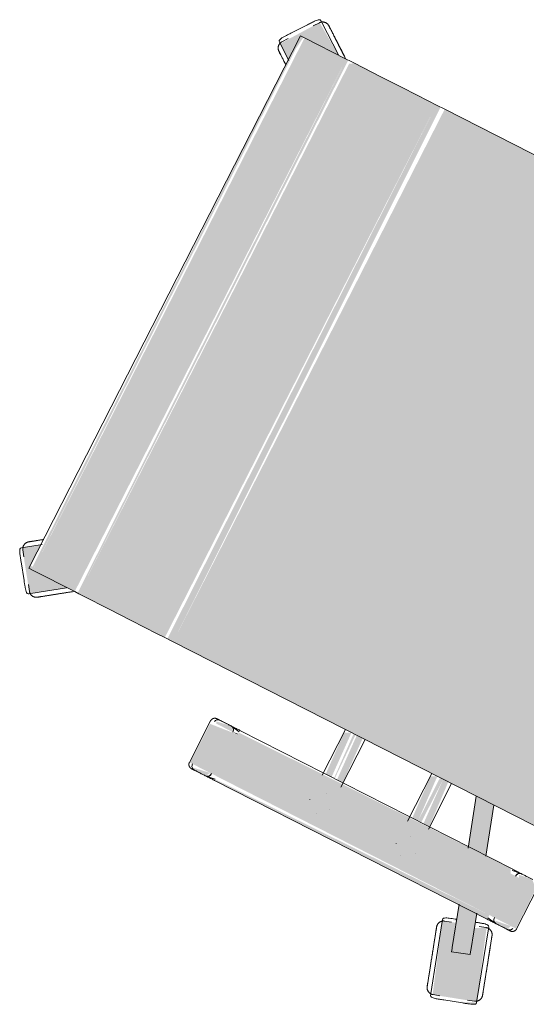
# Model space of a CAD drawing. Header units: millimetres. Extents: x -526411 to -400573, y 47353 to 130199.
# Tile 491 of 543: x -470767 to -470423, y 124850 to 125519. Entities that reach past the tile are written whole.
import ezdxf

# ---------------------------------------------------------------- set-up
doc = ezdxf.new("R2010")
doc.units = ezdxf.units.MM
doc.layers.add('I-FURN', color=30, linetype='Continuous', lineweight=18)

# ---------------------------------------------------------------- blocks, each defined once
blk = doc.blocks.new('82_3B_bureaustoel - directie vierkant - 82_3B_bureaustoel - directie vierkant-V27-3e Verdieping - Percelen telling LI')
at = {"layer": 'I-FURN'}
for points in [[(-218.36, 273.54), (-203.2, 253.09), (-201.06, 281.78), (-185.11, 281.78), (-192.68, 292.2), (-218.27, 273.61)], [(185.11, 281.78), (203.2, 279.49), (203.4, 252.95), (217.18, 274.4), (192.24, 291.6), (185.29, 282.04)], [(-203.2, 278.66), (203.2, 280.69), (201.61, 281.78), (-203.2, 280.08), (-203.2, 279.39)], [(-203.2, 246.88), (203.2, 246.88), (203.2, 278.66), (-203.2, 278.66)], [(-203.2, 243.71), (203.2, 245.33), (203.2, 246.88), (-203.2, 244.69), (-203.2, 243.85)], [(-203.2, 240.7), (203.2, 240.7), (201.27, 243.71), (-203.2, 243.71)], [(-203.2, 220.63), (203.2, 220.63), (203.2, 240.7), (-203.2, 240.7), (-203.2, 234.11)], [(-203.2, 203.86), (203.2, 203.86), (203.2, 220.63), (-203.2, 220.63)], [(-203.2, 183.93), (203.2, 183.93), (203.2, 203.86), (-203.2, 203.86), (-203.2, 190.6)], [(-203.2, 178.18), (203.2, 178.18), (203.2, 183.93), (-203.2, 183.93)], [(-203.2, 171.84), (203.2, 174.92), (203.2, 178.18), (-203.2, 176.21), (-203.2, 173.43)], [(-203.2, -103.38), (203.2, -103.38), (203.2, 171.84), (-203.2, 171.84), (-203.2, -87.12)], [(-271.26, 104), (-239.51, 104), (-241.54, 124.06), (-271.26, 124.06), (-271.26, 108.21)], [(-239.51, 104), (-238.9, 104.31), (-239.51, 107.78)], [(-274.44, -104), (-271.26, -104), (-273.51, 104), (-274.44, 102.38), (-274.44, -103.79)], [(-271.26, -104), (-239.51, -104), (-239.51, 104), (-271.26, 104), (-271.26, -64.55)], [(-239.51, -104), (-236.34, -102.38), (-237.93, 104), (-239.51, 104), (-239.51, -48.38)], [(-236.34, 34.13), (-203.2, 35.82), (-205.47, 40.26), (-236.34, 38.62), (-236.34, 35.43)], [(-236.34, 31.75), (-203.2, 32.7), (-203.93, 34.13), (-236.34, 32.31)], [(-236.34, 25.62), (-203.2, 27.26), (-203.2, 31.75), (-236.34, 30.02), (-236.34, 26.21)], [(-236.34, -31.75), (-203.2, -29.64), (-205.25, -25.62), (-236.34, -27.34), (-236.34, -30.2)], [(-236.34, -34.13), (-203.2, -34.13), (-203.2, -31.75), (-236.34, -31.75)], [(-236.34, -40.26), (-203.2, -38.03), (-203.2, -34.13), (-236.34, -35.86), (-236.34, -39.68)], [(-301.17, -104.53), (-299.1, -103.86), (-304.96, -92.89)], [(-271.26, -124.06), (-239.51, -124.06), (-239.51, -104), (-271.26, -104), (-271.26, -120.38)]]:
    blk.add_hatch(color=122, dxfattribs=at).paths.add_polyline_path(points, flags=0)
h = blk.add_hatch(color=122, dxfattribs=at)
h.paths.add_polyline_path([(-274.44, 110.74), (-271.26, 108.93), (-273.23, 120.55), (-274.44, 118.76), (-274.44, 110.79)], flags=0)
h.paths.add_polyline_path([(-239.51, 107.78), (-236.34, 110.7), (-238.13, 121.08), (-239.51, 120.38), (-239.51, 110.35)], flags=0)
h = blk.add_hatch(color=122, dxfattribs=at)
h.paths.add_polyline_path([(-298.44, -103.65), (-274.44, -95.85), (-274.44, -82.49), (-302.36, -91.57)], flags=0)
h.paths.add_polyline_path([(-236.34, -83.47), (-203.2, -72.7), (-203.2, -59.35), (-236.34, -70.11)], flags=0)
h = blk.add_hatch(color=122, dxfattribs=at)
h.paths.add_polyline_path([(-329.82, -122.56), (-328.24, -123.34), (-332.6, -113.39)], flags=0)
h.paths.add_polyline_path([(-327.63, -123.15), (-279.62, -106.14), (-283.82, -98.9), (-298.47, -103.54), (-300.72, -91.03), (-286.08, -86.28), (-289.73, -77.45), (-337.03, -94.23), (-335.65, -98.48)], flags=0)
h.paths.add_polyline_path([(-278.6, -107.21), (-277.92, -105.27), (-278.63, -107.12)], flags=0)
h.paths.add_polyline_path([(-285.03, -85.93), (-284.72, -85.66), (-285.67, -83.79)], flags=0)
h = blk.add_hatch(color=122, dxfattribs=at)
h.paths.add_polyline_path([(-274.44, -119.44), (-271.26, -120.38), (-272.86, -109.28), (-274.44, -110.74), (-274.44, -118.31)], flags=0)
h.paths.add_polyline_path([(-239.51, -122.36), (-236.34, -118.76), (-237.72, -109.43), (-239.51, -110.35), (-239.51, -120.38)], flags=0)
for p, q in [((-201.75, 288.49), (-212.02, 281.02)), ((-201.75, 288.49), (-212.02, 281.02)), ((-193.88, 291.16), (-197.73, 288.36)), ((-193.05, 292.72), (-192.24, 291.6)), ((-192.24, 291.6), (-184.68, 281.2)), ((184.67, 281.18), (192.24, 291.6)), ((192.24, 291.6), (193.05, 292.72)), ((197.73, 288.36), (193.88, 291.16)), ((212.02, 281.02), (201.75, 288.49)), ((212.02, 281.02), (201.75, 288.49)), ((203.2, 281.84), (-203.2, 281.84)), ((-203.2, 278.66), (-203.2, 281.84)), ((203.2, 281.84), (203.2, 278.66)), ((-213.14, 277.16), (-217, 274.36)), ((-203.2, 246.88), (-203.2, 278.66)), ((203.2, 278.66), (203.2, 246.88)), ((217, 274.36), (213.14, 277.16)), ((-217.92, 272.94), (-218.74, 274.06)), ((-203.4, 252.95), (-217.92, 272.94)), ((217.92, 272.94), (203.4, 252.95)), ((218.74, 274.06), (217.92, 272.94)), ((-203.2, 243.71), (-203.2, 246.88)), ((-203.2, 240.7), (-203.2, 243.71)), ((203.2, 246.88), (203.2, 243.71)), ((203.2, 243.71), (203.2, 240.7)), ((-203.2, 220.63), (-203.2, 240.7)), ((203.2, 240.7), (203.2, 220.63)), ((-203.2, 203.86), (-203.2, 220.63)), ((203.2, 220.63), (203.2, 203.86)), ((-203.2, 183.93), (-203.2, 203.86)), ((203.2, 203.86), (203.2, 183.93)), ((-203.2, 178.18), (-203.2, 183.93)), ((203.2, 183.93), (203.2, 178.18)), ((-203.2, 171.84), (-203.2, 178.18)), ((203.2, 178.18), (203.2, 171.84)), ((-203.2, -103.38), (-203.2, 171.84)), ((203.2, 171.84), (203.2, -103.38)), ((-239.51, 124.72), (-271.26, 124.72)), ((-274.44, 119.44), (-274.44, 110.74)), ((-236.34, 110.7), (-236.34, 119.44)), ((-274.44, 111.4), (-274.44, 110.74)), ((-274.41, 110.32), (-273.43, 104)), ((-236.37, 110.29), (-237.34, 104)), ((-236.34, 110.7), (-236.34, 111.36)), ((-274.44, 104), (-274.44, -104)), ((-236.34, -104), (-236.34, 104)), ((-256.56, 40.48), (-256.51, 40.48)), ((-203.2, 40.48), (-238.16, 40.48)), ((-262.93, 31.77), (-262.93, 31.75)), ((-247.85, 31.77), (-247.85, 31.81)), ((-256.52, 25.4), (-256.56, 25.4)), ((-239.51, 25.4), (-203.2, 25.4)), ((-256.56, -25.4), (-256.51, -25.4)), ((-203.2, -25.4), (-239.51, -25.4)), ((-262.93, -31.77), (-262.93, -31.81)), ((-247.85, -31.77), (-247.85, -31.75)), ((-256.52, -40.48), (-256.56, -40.48)), ((-237.93, -40.48), (-203.2, -40.48)), ((-237.27, -70.42), (-203.2, -59.35)), ((-203.2, -72.7), (-236.76, -83.61)), ((-336.73, -92.72), (-289.73, -77.45)), ((-289.73, -77.45), (-288.41, -77.02)), ((-287.2, -83.3), (-288.67, -78.77)), ((-302.36, -91.57), (-273.96, -82.34)), ((-338.05, -93.15), (-336.73, -92.72)), ((-305.1, -92.45), (-303.02, -91.78)), ((-305.1, -92.46), (-301.17, -104.53)), ((-303.02, -91.78), (-302.68, -91.67)), ((-302.53, -91.62), (-302.36, -91.57)), ((-336.82, -94.42), (-335.35, -98.95)), ((-273.99, -95.7), (-298.44, -103.65)), ((-336.71, -102.73), (-332.79, -114.81)), ((-336.71, -102.73), (-332.79, -114.81)), ((-299.1, -103.86), (-301.17, -104.53)), ((-298.44, -103.65), (-299.1, -103.86)), ((-279.84, -105.95), (-281.31, -101.42)), ((-274.41, -110.32), (-273.43, -104)), ((-236.37, -110.29), (-237.34, -104)), ((-279.92, -107.64), (-326.92, -122.92)), ((-278.6, -107.21), (-279.92, -107.64)), ((-274.44, -110.74), (-274.44, -119.44)), ((-274.44, -110.74), (-274.44, -111.4)), ((-236.34, -119.44), (-236.34, -110.7)), ((-236.34, -111.36), (-236.34, -110.7)), ((-329.46, -117.06), (-327.99, -121.59)), ((-326.92, -122.92), (-328.24, -123.34)), ((-271.26, -124.72), (-239.51, -124.72))]:
    blk.add_line(p, q, dxfattribs=at)
at = {"layer": 'I-FURN', "flags": 128}
for points in [[(-193.88, 291.16), (-193.72, 291.27), (-193.56, 291.37), (-193.4, 291.47), (-193.23, 291.55), (-193.06, 291.64), (-192.88, 291.71), (-192.7, 291.78), (-192.52, 291.84), (-192.34, 291.9), (-192.16, 291.94), (-191.97, 291.98), (-191.78, 292.02), (-191.59, 292.04), (-191.4, 292.06), (-191.21, 292.07), (-191.02, 292.07), (-190.83, 292.06), (-190.64, 292.05), (-190.45, 292.03), (-190.27, 292), (-190.08, 291.96), (-189.89, 291.92), (-189.71, 291.87), (-189.53, 291.81), (-189.35, 291.74), (-189.17, 291.67), (-189, 291.59), (-188.83, 291.5), (-188.66, 291.41), (-188.5, 291.31), (-188.34, 291.2), (-188.19, 291.09), (-188.04, 290.97), (-187.9, 290.85), (-187.76, 290.72), (-187.62, 290.58), (-187.5, 290.44), (-187.37, 290.3), (-187.26, 290.15), (-187.23, 290.1)], [(-181.15, 281.74), (-181.56, 282.31), (-181.97, 282.87), (-182.36, 283.41), (-182.74, 283.93), (-183.11, 284.44), (-183.47, 284.93), (-183.81, 285.4), (-184.14, 285.86), (-184.46, 286.29), (-184.76, 286.71), (-185.04, 287.1), (-185.31, 287.47), (-185.56, 287.82), (-185.8, 288.14), (-186.02, 288.44), (-186.22, 288.72), (-186.41, 288.97), (-186.57, 289.2), (-186.72, 289.41), (-186.85, 289.58), (-186.96, 289.74), (-187.05, 289.86), (-187.12, 289.96), (-187.18, 290.04), (-187.21, 290.08), (-187.23, 290.1)], [(-187.23, 290.1), (-187.22, 290.09), (-187.19, 290.05), (-187.14, 289.98), (-187.07, 289.89), (-186.99, 289.77), (-186.88, 289.63), (-186.76, 289.46), (-186.61, 289.26), (-186.45, 289.04), (-186.27, 288.79), (-186.08, 288.52), (-185.86, 288.23), (-185.63, 287.91), (-185.38, 287.56), (-185.12, 287.2), (-184.84, 286.81), (-184.54, 286.41), (-184.23, 285.98), (-183.9, 285.53), (-183.56, 285.06), (-183.21, 284.58), (-182.84, 284.07), (-182.46, 283.55), (-182.07, 283.01), (-181.67, 282.46), (-181.26, 281.89)], [(181.15, 281.74), (181.56, 282.31), (181.97, 282.87), (182.36, 283.41), (182.74, 283.93), (183.11, 284.44), (183.47, 284.93), (183.81, 285.4), (184.14, 285.86), (184.46, 286.29), (184.76, 286.71), (185.04, 287.1), (185.31, 287.47), (185.56, 287.82), (185.8, 288.14), (186.02, 288.44), (186.22, 288.72), (186.41, 288.97), (186.57, 289.2), (186.72, 289.41), (186.85, 289.58), (186.96, 289.74), (187.05, 289.86), (187.12, 289.96), (187.18, 290.04), (187.21, 290.08), (187.23, 290.1)], [(187.23, 290.1), (187.22, 290.09), (187.19, 290.05), (187.14, 289.98), (187.07, 289.89), (186.99, 289.77), (186.88, 289.63), (186.76, 289.46), (186.61, 289.26), (186.45, 289.04), (186.27, 288.79), (186.08, 288.52), (185.86, 288.23), (185.63, 287.91), (185.38, 287.56), (185.12, 287.2), (184.84, 286.81), (184.54, 286.41), (184.23, 285.98), (183.9, 285.53), (183.56, 285.06), (183.21, 284.58), (182.84, 284.07), (182.46, 283.55), (182.07, 283.01), (181.67, 282.46), (181.26, 281.89)], [(187.23, 290.1), (187.34, 290.26), (187.46, 290.4), (187.59, 290.55), (187.72, 290.68), (187.86, 290.81), (188, 290.94), (188.15, 291.06), (188.3, 291.17), (188.46, 291.28), (188.62, 291.38), (188.79, 291.48), (188.95, 291.57), (189.13, 291.65), (189.3, 291.72), (189.48, 291.79), (189.66, 291.85), (189.84, 291.9), (190.03, 291.95), (190.21, 291.99), (190.4, 292.02), (190.59, 292.04), (190.78, 292.06), (190.97, 292.07), (191.16, 292.07), (191.35, 292.06), (191.54, 292.04), (191.73, 292.02), (191.92, 291.99), (192.11, 291.96), (192.29, 291.91), (192.48, 291.86), (192.66, 291.8), (192.83, 291.73), (193.01, 291.66), (193.18, 291.58), (193.35, 291.49), (193.52, 291.4), (193.68, 291.3), (193.84, 291.19), (193.88, 291.16)], [(-218.05, 267.71), (-218.16, 267.87), (-218.26, 268.03), (-218.36, 268.19), (-218.45, 268.36), (-218.53, 268.53), (-218.6, 268.71), (-218.67, 268.88), (-218.73, 269.06), (-218.79, 269.25), (-218.84, 269.43), (-218.87, 269.62), (-218.91, 269.81), (-218.93, 269.99), (-218.95, 270.18), (-218.96, 270.37), (-218.96, 270.56), (-218.95, 270.76), (-218.94, 270.95), (-218.92, 271.13), (-218.89, 271.32), (-218.85, 271.51), (-218.81, 271.7), (-218.76, 271.88), (-218.7, 272.06), (-218.63, 272.24), (-218.56, 272.41), (-218.48, 272.59), (-218.39, 272.76), (-218.3, 272.92), (-218.2, 273.09), (-218.1, 273.24), (-217.98, 273.4), (-217.86, 273.55), (-217.74, 273.69), (-217.61, 273.83), (-217.47, 273.96), (-217.33, 274.09), (-217.19, 274.21), (-217.04, 274.33), (-217, 274.36)], [(217, 274.36), (217.15, 274.25), (217.29, 274.13), (217.44, 274), (217.57, 273.87), (217.71, 273.73), (217.83, 273.59), (217.95, 273.44), (218.07, 273.29), (218.17, 273.13), (218.28, 272.97), (218.37, 272.8), (218.46, 272.63), (218.54, 272.46), (218.62, 272.29), (218.68, 272.11), (218.74, 271.93), (218.8, 271.74), (218.84, 271.56), (218.88, 271.37), (218.91, 271.19), (218.93, 271), (218.95, 270.81), (218.96, 270.62), (218.96, 270.43), (218.95, 270.24), (218.94, 270.05), (218.91, 269.86), (218.88, 269.67), (218.85, 269.48), (218.8, 269.3), (218.75, 269.11), (218.69, 268.93), (218.62, 268.75), (218.55, 268.58), (218.47, 268.41), (218.38, 268.24), (218.29, 268.07), (218.19, 267.91), (218.08, 267.75), (218.05, 267.71)], [(-205.97, 251.08), (-206.45, 251.75), (-206.93, 252.41), (-207.42, 253.07), (-207.89, 253.73), (-208.37, 254.39), (-208.84, 255.04), (-209.31, 255.68), (-209.77, 256.31), (-210.23, 256.94), (-210.67, 257.56), (-211.11, 258.17), (-211.55, 258.76), (-211.97, 259.34), (-212.39, 259.91), (-212.79, 260.47), (-213.18, 261.01), (-213.57, 261.54), (-213.93, 262.05), (-214.29, 262.54), (-214.64, 263.01), (-214.96, 263.46), (-215.28, 263.9), (-215.58, 264.31), (-215.87, 264.7), (-216.13, 265.07), (-216.39, 265.42), (-216.62, 265.75), (-216.84, 266.05), (-217.04, 266.33), (-217.23, 266.58), (-217.39, 266.81), (-217.54, 267.01), (-217.67, 267.19), (-217.78, 267.34), (-217.87, 267.47), (-217.95, 267.57), (-218, 267.64), (-218.03, 267.69), (-218.05, 267.71)], [(-218.05, 267.71), (-218.04, 267.7), (-218.01, 267.66), (-217.96, 267.59), (-217.9, 267.5), (-217.81, 267.38), (-217.7, 267.23), (-217.58, 267.06), (-217.44, 266.87), (-217.28, 266.64), (-217.1, 266.4), (-216.9, 266.13), (-216.68, 265.83), (-216.45, 265.51), (-216.2, 265.17), (-215.94, 264.81), (-215.66, 264.42), (-215.36, 264.01), (-215.05, 263.58), (-214.73, 263.13), (-214.39, 262.67), (-214.03, 262.18), (-213.67, 261.68), (-213.29, 261.16), (-212.9, 260.62), (-212.5, 260.07), (-212.08, 259.5), (-211.66, 258.92), (-211.23, 258.33), (-210.79, 257.72), (-210.35, 257.11), (-209.89, 256.48), (-209.43, 255.85), (-208.97, 255.21), (-208.5, 254.56), (-208.02, 253.91), (-207.55, 253.25), (-207.06, 252.59), (-206.58, 251.93), (-206.1, 251.26), (-205.97, 251.08)], [(205.97, 251.08), (206.45, 251.75), (206.93, 252.41), (207.42, 253.07), (207.89, 253.73), (208.37, 254.39), (208.84, 255.04), (209.31, 255.68), (209.77, 256.31), (210.23, 256.94), (210.67, 257.56), (211.11, 258.17), (211.55, 258.76), (211.97, 259.34), (212.39, 259.91), (212.79, 260.47), (213.18, 261.01), (213.57, 261.54), (213.93, 262.05), (214.29, 262.54), (214.64, 263.01), (214.96, 263.46), (215.28, 263.9), (215.58, 264.31), (215.87, 264.7), (216.13, 265.07), (216.39, 265.42), (216.62, 265.75), (216.84, 266.05), (217.04, 266.33), (217.23, 266.58), (217.39, 266.81), (217.54, 267.01), (217.67, 267.19), (217.78, 267.34), (217.87, 267.47), (217.95, 267.57), (218, 267.64), (218.03, 267.69), (218.05, 267.71)], [(218.05, 267.71), (218.04, 267.7), (218.01, 267.66), (217.96, 267.59), (217.9, 267.5), (217.81, 267.38), (217.7, 267.23), (217.58, 267.06), (217.44, 266.87), (217.28, 266.64), (217.1, 266.4), (216.9, 266.13), (216.68, 265.83), (216.45, 265.51), (216.2, 265.17), (215.94, 264.81), (215.66, 264.42), (215.36, 264.01), (215.05, 263.58), (214.73, 263.13), (214.39, 262.67), (214.03, 262.18), (213.67, 261.68), (213.29, 261.16), (212.9, 260.62), (212.5, 260.07), (212.08, 259.5), (211.66, 258.92), (211.23, 258.33), (210.79, 257.72), (210.35, 257.11), (209.89, 256.48), (209.43, 255.85), (208.97, 255.21), (208.5, 254.56), (208.02, 253.91), (207.55, 253.25), (207.06, 252.59), (206.58, 251.93), (206.1, 251.26), (205.97, 251.08)], [(-205.97, 251.08), (-205.49, 250.42), (-205, 249.75), (-204.52, 249.09), (-204.05, 248.43), (-203.57, 247.78)], [(-203.44, 247.6), (-203.92, 248.26), (-204.39, 248.91), (-204.87, 249.58), (-205.36, 250.24), (-205.84, 250.9), (-205.97, 251.08)], [(203.44, 247.6), (203.92, 248.26), (204.39, 248.91), (204.87, 249.58), (205.36, 250.24), (205.84, 250.9), (205.97, 251.08)], [(205.97, 251.08), (205.49, 250.42), (205, 249.75), (204.52, 249.09), (204.05, 248.43), (203.57, 247.78)], [(-274.44, 121.54), (-274.44, 121.67), (-274.43, 121.8), (-274.42, 121.92), (-274.4, 122.05), (-274.38, 122.17), (-274.35, 122.3), (-274.32, 122.42), (-274.28, 122.54), (-274.24, 122.66), (-274.19, 122.78), (-274.14, 122.9), (-274.08, 123.01), (-274.02, 123.12), (-273.95, 123.23), (-273.88, 123.34), (-273.81, 123.44), (-273.73, 123.54), (-273.65, 123.64), (-273.57, 123.73), (-273.48, 123.82), (-273.38, 123.91), (-273.29, 123.99), (-273.19, 124.07), (-273.08, 124.14), (-272.98, 124.22), (-272.87, 124.28), (-272.76, 124.34), (-272.65, 124.4), (-272.53, 124.45), (-272.41, 124.5), (-272.3, 124.55), (-272.17, 124.59), (-272.05, 124.62), (-271.93, 124.65), (-271.8, 124.67), (-271.68, 124.69), (-271.55, 124.71), (-271.43, 124.71), (-271.3, 124.72), (-271.26, 124.72)], [(-274.44, 120.11), (-274.44, 120.37), (-274.44, 120.61), (-274.44, 120.83), (-274.44, 121.01), (-274.44, 121.17), (-274.44, 121.3), (-274.44, 121.4), (-274.44, 121.48), (-274.44, 121.52), (-274.44, 121.54)], [(-274.44, 121.54), (-274.44, 121.53), (-274.44, 121.49), (-274.44, 121.42), (-274.44, 121.32), (-274.44, 121.19), (-274.44, 121.04), (-274.44, 120.86), (-274.44, 120.65), (-274.44, 120.42), (-274.44, 120.16), (-274.44, 119.87), (-274.44, 119.56), (-274.44, 119.23), (-274.44, 118.86), (-274.44, 118.48), (-274.44, 118.07), (-274.44, 117.64), (-274.44, 117.19), (-274.44, 116.72), (-274.44, 116.22), (-274.44, 115.71), (-274.44, 115.18), (-274.44, 114.63), (-274.44, 114.06), (-274.44, 113.48), (-274.44, 112.88), (-274.44, 112.27), (-274.44, 111.64), (-274.44, 111.01), (-274.44, 110.36), (-274.44, 109.7), (-274.44, 109.03), (-274.44, 108.36), (-274.44, 107.67), (-274.44, 106.98), (-274.44, 106.29), (-274.44, 105.59), (-274.44, 104.89), (-274.44, 104.19), (-274.44, 104)], [(-239.51, 124.72), (-239.39, 124.72), (-239.26, 124.71), (-239.13, 124.7), (-239.01, 124.68), (-238.88, 124.66), (-238.76, 124.63), (-238.64, 124.6), (-238.52, 124.56), (-238.4, 124.52), (-238.28, 124.47), (-238.16, 124.42), (-238.05, 124.36), (-237.94, 124.3), (-237.83, 124.23), (-237.72, 124.16), (-237.62, 124.09), (-237.52, 124.01), (-237.42, 123.93), (-237.33, 123.85), (-237.24, 123.76), (-237.15, 123.66), (-237.07, 123.57), (-236.99, 123.47), (-236.91, 123.36), (-236.84, 123.26), (-236.78, 123.15), (-236.71, 123.04), (-236.66, 122.93), (-236.6, 122.81), (-236.55, 122.69), (-236.51, 122.58), (-236.47, 122.45), (-236.44, 122.33), (-236.41, 122.21), (-236.39, 122.08), (-236.37, 121.96), (-236.35, 121.83), (-236.34, 121.71), (-236.34, 121.58), (-236.34, 121.54)], [(-236.34, 104), (-236.34, 104.7), (-236.34, 105.4), (-236.34, 106.1), (-236.34, 106.8), (-236.34, 107.49), (-236.34, 108.17), (-236.34, 108.85), (-236.34, 109.52), (-236.34, 110.18), (-236.34, 110.83), (-236.34, 111.47), (-236.34, 112.1), (-236.34, 112.72), (-236.34, 113.32), (-236.34, 113.91), (-236.34, 114.48), (-236.34, 115.03), (-236.34, 115.57), (-236.34, 116.09), (-236.34, 116.59), (-236.34, 117.06), (-236.34, 117.52), (-236.34, 117.96), (-236.34, 118.37), (-236.34, 118.76), (-236.34, 119.13), (-236.34, 119.47), (-236.34, 119.79), (-236.34, 120.08), (-236.34, 120.35), (-236.34, 120.59), (-236.34, 120.81), (-236.34, 121), (-236.34, 121.16), (-236.34, 121.29), (-236.34, 121.39), (-236.34, 121.47), (-236.34, 121.52), (-236.34, 121.54)], [(-236.34, 121.54), (-236.34, 121.53), (-236.34, 121.49), (-236.34, 121.42), (-236.34, 121.32), (-236.34, 121.19), (-236.34, 121.04), (-236.34, 120.86), (-236.34, 120.65), (-236.34, 120.42), (-236.34, 120.16), (-236.34, 120.11)], [(-314.22, -82.06), (-313.43, -81.81), (-312.65, -81.56), (-311.88, -81.3), (-311.1, -81.05), (-310.33, -80.8), (-309.57, -80.55), (-308.81, -80.31), (-308.07, -80.07), (-307.33, -79.83), (-306.6, -79.59), (-305.89, -79.36), (-305.19, -79.13), (-304.5, -78.91), (-303.83, -78.69), (-303.18, -78.48), (-302.54, -78.27), (-301.93, -78.07), (-301.33, -77.88), (-300.75, -77.69), (-300.19, -77.51), (-299.66, -77.34), (-299.15, -77.17), (-298.67, -77.01), (-298.2, -76.86), (-297.77, -76.72), (-297.36, -76.59), (-296.98, -76.46), (-296.62, -76.35), (-296.3, -76.24), (-296, -76.15), (-295.73, -76.06), (-295.49, -75.98), (-295.28, -75.91), (-295.1, -75.85), (-294.95, -75.81), (-294.84, -75.77), (-294.75, -75.74), (-294.7, -75.72), (-294.67, -75.71)], [(-294.67, -75.71), (-294.69, -75.72), (-294.73, -75.73), (-294.81, -75.76), (-294.92, -75.79), (-295.06, -75.84), (-295.23, -75.9), (-295.43, -75.96), (-295.66, -76.04), (-295.92, -76.12), (-296.21, -76.22), (-296.53, -76.32), (-296.88, -76.43), (-297.25, -76.55), (-297.66, -76.68), (-298.08, -76.82), (-298.54, -76.97), (-299.02, -77.13), (-299.52, -77.29), (-300.05, -77.46), (-300.6, -77.64), (-301.17, -77.83), (-301.76, -78.02), (-302.37, -78.22), (-303.01, -78.42), (-303.66, -78.63), (-304.32, -78.85), (-305, -79.07), (-305.7, -79.3), (-306.41, -79.53), (-307.13, -79.76), (-307.87, -80), (-308.61, -80.24), (-309.37, -80.49), (-310.13, -80.74), (-310.89, -80.99), (-311.67, -81.24), (-312.44, -81.49), (-313.22, -81.74), (-314, -82), (-314.22, -82.06)], [(-294.67, -75.71), (-294.49, -75.66), (-294.3, -75.61), (-294.12, -75.57), (-293.93, -75.54), (-293.74, -75.51), (-293.55, -75.49), (-293.36, -75.48), (-293.17, -75.48), (-292.98, -75.49), (-292.79, -75.5), (-292.6, -75.52), (-292.41, -75.55), (-292.23, -75.58), (-292.04, -75.62), (-291.86, -75.67), (-291.67, -75.73), (-291.49, -75.8), (-291.32, -75.87), (-291.14, -75.95), (-290.97, -76.03), (-290.81, -76.12), (-290.65, -76.22), (-290.49, -76.33), (-290.33, -76.44), (-290.18, -76.56), (-290.04, -76.68), (-289.9, -76.81), (-289.76, -76.95), (-289.63, -77.09), (-289.51, -77.23), (-289.39, -77.38), (-289.28, -77.53), (-289.18, -77.69), (-289.08, -77.86), (-288.99, -78.02), (-288.9, -78.19), (-288.82, -78.37), (-288.75, -78.54), (-288.69, -78.72), (-288.67, -78.77)], [(-314.22, -82.06), (-315, -82.32), (-315.78, -82.57), (-316.56, -82.82), (-317.33, -83.08), (-318.1, -83.33), (-318.86, -83.57), (-319.62, -83.82), (-320.36, -84.06), (-321.1, -84.3), (-321.83, -84.54), (-322.54, -84.77), (-323.24, -85), (-323.93, -85.22), (-324.6, -85.44), (-325.25, -85.65), (-325.89, -85.86), (-326.51, -86.06), (-327.1, -86.25), (-327.68, -86.44), (-328.24, -86.62), (-328.77, -86.79), (-329.28, -86.96), (-329.77, -87.12), (-330.23, -87.27), (-330.66, -87.41), (-331.07, -87.54), (-331.45, -87.67), (-331.81, -87.78), (-332.14, -87.89), (-332.43, -87.98), (-332.7, -88.07), (-332.94, -88.15), (-333.15, -88.22), (-333.33, -88.27), (-333.48, -88.32), (-333.59, -88.36), (-333.68, -88.39), (-333.74, -88.41), (-333.76, -88.41)], [(-333.76, -88.42), (-333.75, -88.41), (-333.7, -88.4), (-333.62, -88.37), (-333.51, -88.33), (-333.37, -88.29), (-333.2, -88.23), (-333, -88.17), (-332.77, -88.09), (-332.51, -88.01), (-332.22, -87.91), (-331.9, -87.81), (-331.55, -87.7), (-331.18, -87.58), (-330.78, -87.45), (-330.35, -87.31), (-329.89, -87.16), (-329.41, -87), (-328.91, -86.84), (-328.38, -86.67), (-327.83, -86.49), (-327.26, -86.3), (-326.67, -86.11), (-326.06, -85.91), (-325.43, -85.71), (-324.78, -85.5), (-324.11, -85.28), (-323.43, -85.06), (-322.73, -84.83), (-322.02, -84.6), (-321.3, -84.37), (-320.56, -84.13), (-319.82, -83.89), (-319.07, -83.64), (-318.31, -83.39), (-317.54, -83.14), (-316.77, -82.89), (-315.99, -82.64), (-315.21, -82.39), (-314.43, -82.13), (-314.22, -82.06)], [(-336.82, -94.42), (-336.87, -94.23), (-336.92, -94.05), (-336.96, -93.86), (-337, -93.68), (-337.02, -93.49), (-337.04, -93.3), (-337.05, -93.11), (-337.05, -92.92), (-337.05, -92.73), (-337.03, -92.54), (-337.01, -92.35), (-336.99, -92.16), (-336.95, -91.97), (-336.91, -91.79), (-336.86, -91.6), (-336.8, -91.42), (-336.74, -91.24), (-336.67, -91.06), (-336.59, -90.89), (-336.5, -90.72), (-336.41, -90.55), (-336.31, -90.39), (-336.2, -90.23), (-336.09, -90.08), (-335.98, -89.93), (-335.85, -89.78), (-335.72, -89.64), (-335.59, -89.51), (-335.45, -89.38), (-335.3, -89.26), (-335.15, -89.14), (-335, -89.03), (-334.84, -88.92), (-334.68, -88.82), (-334.51, -88.73), (-334.34, -88.65), (-334.17, -88.57), (-333.99, -88.5), (-333.81, -88.43), (-333.76, -88.42)], [(-279.84, -105.95), (-279.78, -106.13), (-279.74, -106.31), (-279.7, -106.5), (-279.66, -106.69), (-279.64, -106.88), (-279.62, -107.07), (-279.61, -107.26), (-279.61, -107.45), (-279.61, -107.64), (-279.62, -107.83), (-279.64, -108.02), (-279.67, -108.21), (-279.71, -108.39), (-279.75, -108.58), (-279.8, -108.76), (-279.86, -108.94), (-279.92, -109.12), (-279.99, -109.3), (-280.07, -109.47), (-280.16, -109.64), (-280.25, -109.81), (-280.35, -109.97), (-280.45, -110.13), (-280.56, -110.29), (-280.68, -110.44), (-280.81, -110.58), (-280.94, -110.72), (-281.07, -110.86), (-281.21, -110.98), (-281.36, -111.11), (-281.51, -111.23), (-281.66, -111.34), (-281.82, -111.44), (-281.98, -111.54), (-282.15, -111.63), (-282.32, -111.72), (-282.49, -111.8), (-282.67, -111.87), (-282.85, -111.93), (-282.9, -111.95)], [(-274.44, -104), (-274.44, -104.7), (-274.44, -105.4), (-274.44, -106.1), (-274.44, -106.8), (-274.44, -107.49), (-274.44, -108.17), (-274.44, -108.85), (-274.44, -109.52), (-274.44, -110.18), (-274.44, -110.83), (-274.44, -111.47), (-274.44, -112.1), (-274.44, -112.72), (-274.44, -113.32), (-274.44, -113.91), (-274.44, -114.48), (-274.44, -115.03), (-274.44, -115.57), (-274.44, -116.09), (-274.44, -116.59), (-274.44, -117.06), (-274.44, -117.52), (-274.44, -117.96), (-274.44, -118.37), (-274.44, -118.76), (-274.44, -119.13), (-274.44, -119.47), (-274.44, -119.79), (-274.44, -120.08), (-274.44, -120.35), (-274.44, -120.59), (-274.44, -120.81), (-274.44, -121), (-274.44, -121.16), (-274.44, -121.29), (-274.44, -121.39), (-274.44, -121.47), (-274.44, -121.52), (-274.44, -121.54)], [(-236.34, -114.63), (-236.34, -114.06), (-236.34, -113.48), (-236.34, -112.88), (-236.34, -112.27), (-236.34, -111.64), (-236.34, -111.01), (-236.34, -110.36), (-236.34, -109.7), (-236.34, -109.03), (-236.34, -108.36), (-236.34, -107.67), (-236.34, -106.98), (-236.34, -106.29), (-236.34, -105.59), (-236.34, -104.89), (-236.34, -104.19), (-236.34, -104)], [(-302.44, -118.3), (-301.66, -118.05), (-300.88, -117.79), (-300.1, -117.54), (-299.33, -117.29), (-298.56, -117.04), (-297.8, -116.79), (-297.04, -116.54), (-296.29, -116.3), (-295.56, -116.06), (-294.83, -115.83), (-294.12, -115.59), (-293.42, -115.37), (-292.73, -115.14), (-292.06, -114.93), (-291.41, -114.71), (-290.77, -114.51), (-290.15, -114.31), (-289.55, -114.11), (-288.98, -113.92), (-288.42, -113.74), (-287.89, -113.57), (-287.38, -113.41), (-286.89, -113.25), (-286.43, -113.1), (-286, -112.96), (-285.59, -112.82), (-285.2, -112.7), (-284.85, -112.58), (-284.52, -112.48), (-284.22, -112.38), (-283.96, -112.29), (-283.72, -112.22), (-283.51, -112.15), (-283.33, -112.09), (-283.18, -112.04), (-283.06, -112), (-282.98, -111.98), (-282.92, -111.96), (-282.9, -111.95)], [(-282.9, -111.95), (-282.91, -111.95), (-282.96, -111.97), (-283.04, -111.99), (-283.15, -112.03), (-283.29, -112.08), (-283.46, -112.13), (-283.66, -112.2), (-283.89, -112.27), (-284.15, -112.36), (-284.44, -112.45), (-284.76, -112.55), (-285.11, -112.67), (-285.48, -112.79), (-285.88, -112.92), (-286.31, -113.06), (-286.76, -113.21), (-287.24, -113.36), (-287.75, -113.53), (-288.27, -113.7), (-288.82, -113.88), (-289.4, -114.06), (-289.99, -114.25), (-290.6, -114.45), (-291.23, -114.66), (-291.88, -114.87), (-292.55, -115.08), (-293.23, -115.31), (-293.93, -115.53), (-294.64, -115.76), (-295.36, -116), (-296.09, -116.24), (-296.84, -116.48), (-297.59, -116.72), (-298.35, -116.97), (-299.12, -117.22), (-299.89, -117.47), (-300.67, -117.72), (-301.45, -117.98), (-302.23, -118.23), (-302.44, -118.3)], [(-302.44, -118.3), (-303.22, -118.55), (-304, -118.81), (-304.78, -119.06), (-305.56, -119.31), (-306.33, -119.56), (-307.09, -119.81), (-307.84, -120.05), (-308.59, -120.3), (-309.33, -120.54), (-310.05, -120.77), (-310.77, -121), (-311.47, -121.23), (-312.15, -121.46), (-312.82, -121.67), (-313.48, -121.89), (-314.11, -122.09), (-314.73, -122.29), (-315.33, -122.49), (-315.91, -122.68), (-316.46, -122.86), (-317, -123.03), (-317.51, -123.19), (-317.99, -123.35), (-318.45, -123.5), (-318.89, -123.64), (-319.3, -123.78), (-319.68, -123.9), (-320.04, -124.02), (-320.36, -124.12), (-320.66, -124.22), (-320.93, -124.31), (-321.17, -124.38), (-321.38, -124.45), (-321.56, -124.51), (-321.7, -124.56), (-321.82, -124.6), (-321.91, -124.62), (-321.96, -124.64), (-321.99, -124.65)], [(-321.99, -124.65), (-321.97, -124.65), (-321.93, -124.63), (-321.85, -124.6), (-321.74, -124.57), (-321.6, -124.52), (-321.43, -124.47), (-321.23, -124.4), (-321, -124.33), (-320.74, -124.24), (-320.45, -124.15), (-320.13, -124.05), (-319.78, -123.93), (-319.4, -123.81), (-319, -123.68), (-318.57, -123.54), (-318.12, -123.39), (-317.64, -123.24), (-317.14, -123.07), (-316.61, -122.9), (-316.06, -122.72), (-315.49, -122.54), (-314.9, -122.35), (-314.28, -122.15), (-313.65, -121.94), (-313, -121.73), (-312.34, -121.51), (-311.65, -121.29), (-310.96, -121.07), (-310.25, -120.84), (-309.52, -120.6), (-308.79, -120.36), (-308.05, -120.12), (-307.29, -119.88), (-306.53, -119.63), (-305.76, -119.38), (-304.99, -119.13), (-304.21, -118.88), (-303.43, -118.62), (-302.65, -118.37), (-302.44, -118.3)], [(-274.44, -121.54), (-274.44, -121.53), (-274.44, -121.49), (-274.44, -121.42), (-274.44, -121.32), (-274.44, -121.19), (-274.44, -121.04), (-274.44, -120.86), (-274.44, -120.65), (-274.44, -120.42), (-274.44, -120.16), (-274.44, -120.11)], [(-321.99, -124.65), (-322.17, -124.71), (-322.35, -124.75), (-322.54, -124.79), (-322.73, -124.83), (-322.92, -124.85), (-323.11, -124.87), (-323.3, -124.88), (-323.49, -124.88), (-323.68, -124.88), (-323.87, -124.87), (-324.06, -124.85), (-324.25, -124.82), (-324.43, -124.78), (-324.62, -124.74), (-324.8, -124.69), (-324.98, -124.63), (-325.16, -124.57), (-325.34, -124.5), (-325.51, -124.42), (-325.68, -124.33), (-325.85, -124.24), (-326.01, -124.14), (-326.17, -124.04), (-326.33, -123.92), (-326.48, -123.81), (-326.62, -123.68), (-326.76, -123.55), (-326.9, -123.42), (-327.02, -123.28), (-327.15, -123.13), (-327.27, -122.98), (-327.38, -122.83), (-327.48, -122.67), (-327.58, -122.51), (-327.67, -122.34), (-327.76, -122.17), (-327.84, -122), (-327.91, -121.82), (-327.97, -121.64), (-327.99, -121.59)], [(-271.26, -124.72), (-271.39, -124.72), (-271.52, -124.71), (-271.64, -124.7), (-271.77, -124.68), (-271.89, -124.66), (-272.02, -124.63), (-272.14, -124.6), (-272.26, -124.56), (-272.38, -124.52), (-272.5, -124.47), (-272.62, -124.42), (-272.73, -124.36), (-272.84, -124.3), (-272.95, -124.23), (-273.06, -124.16), (-273.16, -124.09), (-273.26, -124.01), (-273.36, -123.93), (-273.45, -123.85), (-273.54, -123.76), (-273.63, -123.66), (-273.71, -123.57), (-273.79, -123.47), (-273.86, -123.36), (-273.94, -123.26), (-274, -123.15), (-274.06, -123.04), (-274.12, -122.93), (-274.17, -122.81), (-274.22, -122.69), (-274.27, -122.58), (-274.31, -122.45), (-274.34, -122.33), (-274.37, -122.21), (-274.39, -122.08), (-274.41, -121.96), (-274.43, -121.83), (-274.43, -121.71), (-274.44, -121.58), (-274.44, -121.54)]]:
    blk.add_lwpolyline(points, dxfattribs=at)
at = {"layer": 'I-FURN'}
for centre, major_axis, ratio, start_param, end_param in [((-271.26, 119.44), (3.17, 0), 0.918218, 1.570796, 3.141593), ((-271.26, 119.44), (-3.17, 0), 0.918252, 4.974188, 6.283185), ((-239.51, 119.44), (3.17, 0), 0.918252, 0, 1.308997), ((-239.51, 119.44), (3.17, 0), 0.918218, 0, 0.785398), ((-271.22, 110.74), (-3.22, 0), 0.918218, 0, 1.570796), ((-271.22, 110.74), (3.22, 0), 0.918252, 3.141593, 4.45059), ((-239.51, 110.7), (3.17, 0), 0.918218, 4.712389, 6.283185), ((-239.51, 110.7), (-3.17, 0), 0.918252, 1.832596, 3.141593), ((-271.22, -110.74), (3.22, 0), 0.918218, 1.58549, 3.141593), ((-271.22, -110.74), (-3.22, 0), 0.918252, 4.712389, 6.283185), ((-239.51, -110.7), (3.17, 0), 0.918218, 0, 1.570796), ((-239.51, -110.7), (3.17, 0), 0.918252, 0, 1.308997), ((-271.26, -119.44), (3.17, 0), 0.918218, 3.141593, 3.926991), ((-271.26, -119.44), (3.18, 0), 0.918252, 3.141593, 4.45059)]:
    blk.add_ellipse(centre, major_axis=major_axis, ratio=ratio, start_param=start_param, end_param=end_param, dxfattribs=at)
for points, knots in [([(-193.05, 292.72), (-193.35, 293.13), (-194.04, 293.32), (-195.49, 292.76), (-197.03, 291.86), (-199.13, 290.39), (-200.86, 289.13), (-201.75, 288.49)], [0, 0, 0, 0, 0.285714, 0.428571, 0.571429, 0.785714, 1, 1, 1, 1]), ([(201.75, 288.49), (201.01, 289.02), (199.98, 289.78), (198.72, 290.68), (197.55, 291.5), (196.14, 292.42), (194.95, 293), (194.23, 293.17), (193.61, 293.18), (193.25, 292.97), (193.05, 292.72)], [0, 0, 0, 0, 0.166667, 0.25, 0.333333, 0.5, 0.666667, 0.75, 0.833333, 1, 1, 1, 1]), ([(-212.02, 281.02), (-212.76, 280.49), (-213.8, 279.74), (-215.04, 278.82), (-216.18, 277.96), (-217.49, 276.9), (-218.42, 275.95), (-218.8, 275.32), (-219, 274.73), (-218.91, 274.33), (-218.74, 274.06)], [0, 0, 0, 0, 0.166667, 0.25, 0.333333, 0.5, 0.666667, 0.75, 0.833333, 1, 1, 1, 1]), ([(218.74, 274.06), (219.04, 274.47), (219, 275.19), (218.02, 276.4), (216.69, 277.58), (214.64, 279.12), (212.91, 280.38), (212.02, 281.02)], [0, 0, 0, 0, 0.285714, 0.428571, 0.571429, 0.785714, 1, 1, 1, 1]), ([(-283.87, -85.56), (-284.32, -84.16), (-284.97, -82.13), (-285.8, -79.82), (-286.52, -78.19), (-287.37, -77.03), (-288.05, -76.9), (-288.41, -77.02)], [0, 0, 0, 0, 0.285714, 0.428571, 0.571429, 0.785714, 1, 1, 1, 1]), ([(-338.05, -93.15), (-338.53, -93.3), (-338.93, -93.9), (-338.84, -95.46), (-338.47, -97.2), (-337.71, -99.65), (-337.05, -101.68), (-336.71, -102.73)], [0, 0, 0, 0, 0.285714, 0.428571, 0.571429, 0.785714, 1, 1, 1, 1]), ([(-278.6, -107.21), (-278.31, -107.1), (-278, -106.83), (-277.81, -106.23), (-277.75, -105.5), (-277.94, -104.18), (-278.38, -102.56), (-278.79, -101.19), (-279.26, -99.72), (-279.66, -98.5), (-279.94, -97.64)], [0, 0, 0, 0, 0.166667, 0.25, 0.333333, 0.5, 0.666667, 0.75, 0.833333, 1, 1, 1, 1]), ([(-332.79, -114.81), (-332.51, -115.67), (-332.11, -116.89), (-331.62, -118.36), (-331.16, -119.71), (-330.56, -121.28), (-329.94, -122.45), (-329.46, -123.02), (-328.96, -123.39), (-328.55, -123.43), (-328.24, -123.34)], [0, 0, 0, 0, 0.166667, 0.25, 0.333333, 0.5, 0.666667, 0.75, 0.833333, 1, 1, 1, 1])]:
    blk.add_open_spline(points, degree=3, knots=knots, dxfattribs=at)

msp = doc.modelspace()

# ---------------------------------------------------------------- block references
at = {"layer": 'I-FURN', "rotation": 62.99999999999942}
msp.add_blockref('82_3B_bureaustoel - directie vierkant - 82_3B_bureaustoel - directie vierkant-V27-3e Verdieping - Percelen telling LI', (-470417.56, 125199.29), dxfattribs=at)

doc.saveas('drawing.dxf')
